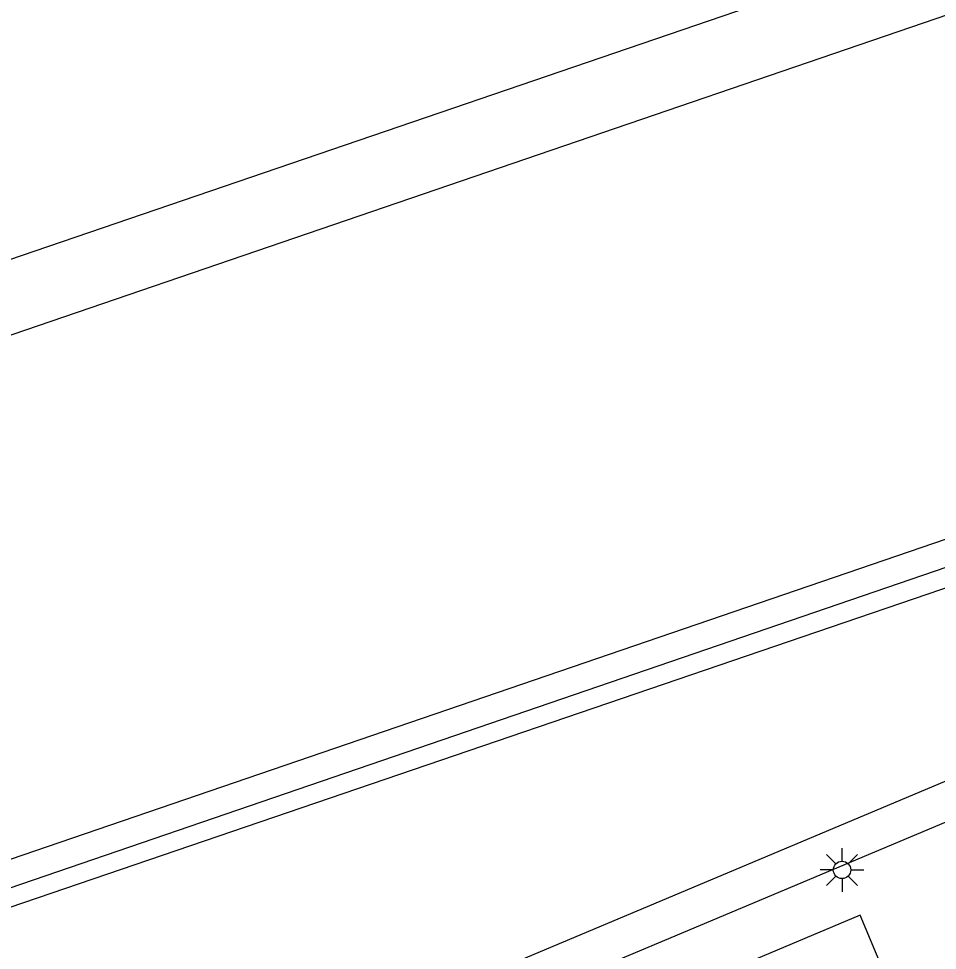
# Model space of a CAD drawing. Extents: x 132994 to 136000, y 393499 to 395512.
# Drawn here: x 134409.92 to 134436.24, y 394892.1 to 394918.78 of the extents above; entities that cross this region are included whole.
import ezdxf

# ---------------------------------------------------------------- set-up
doc = ezdxf.new("R2010")
doc.units = 0
for name, color, linetype in [('gg-anno-openbare ruimte label', 7, 'Continuous'), ('gg-bbg-onder overbouw', 7, 'Continuous'), ('gg-bbg-pand overbouw', 7, 'Continuous'), ('gg-knt-verharding', 7, 'Continuous'), ('gg-knt-verharding nz', 7, 'Continuous'), ('gt-symb-lichtmast', 7, 'Continuous')]:
    doc.layers.add(name, color=color, linetype=linetype)

# ---------------------------------------------------------------- blocks, each defined once
blk = doc.blocks.new('gt0-LMAST')
at = {"layer": 'gt-symb-lichtmast'}
for p, q in [((-0.005, 0.246), (-0.005, 0.621)), ((-0.182, 0.173), (-0.447, 0.438)), ((0.172, 0.173), (0.437, 0.438)), ((-0.255, -0.004), (-0.63, -0.004)), ((-0.182, -0.181), (-0.447, -0.446)), ((-0.005, -0.254), (-0.005, -0.629)), ((0.437, -0.446), (0.172, -0.181)), ((0.245, -0.004), (0.62, -0.004))]:
    blk.add_line(p, q, dxfattribs=at)
blk.add_circle((-0.005, -0.004), 0.25, dxfattribs=at)

msp = doc.modelspace()

# ---------------------------------------------------------------- linework, layer by layer
at = {"layer": 'gg-bbg-onder overbouw'}
msp.add_line((134456.675, 394910.772), (134364.909, 394879.399), dxfattribs=at)
msp.add_lwpolyline([(134358.535, 394897.938), (134372.026, 394904.613), (134374.467, 394897.679), (134453.49, 394924.707), (134453.246, 394925.387), (134455.466, 394926.319), (134455.516, 394926.199), (134459.87, 394928.026), (134459.822, 394928.155), (134461.529, 394928.875), (134461.58, 394928.755), (134463.414, 394929.524), (134463.367, 394929.652), (134470.635, 394932.707)], dxfattribs=at)
at = {"layer": 'gg-bbg-pand overbouw'}
for points in [[(134470.635, 394932.707), (134375.238, 394900.12), (134374.216, 394902.785), (134375.065, 394903.083), (134373.057, 394908.926)], [(134368.437, 394879.768), (134368.595, 394879.323), (134457.101, 394909.52)]]:
    msp.add_lwpolyline(points, dxfattribs=at)
at = {"layer": 'gg-knt-verharding'}
for points in [[(134584.853, 394958.313), (134452.012, 394902.3), (134416.867, 394887.518), (134364.509, 394865.585)], [(134458.261, 394906.106), (134416.72, 394888.633), (134369.478, 394868.905)], [(134428.485, 394890.763), (134429.13, 394889.239), (134434.67, 394891.583), (134434.026, 394893.106), (134428.485, 394890.763)]]:
    msp.add_lwpolyline(points, dxfattribs=at)
at = {"layer": 'gg-knt-verharding nz'}
msp.add_line((134368.437, 394879.768), (134456.914, 394910.069), dxfattribs=at)

# ---------------------------------------------------------------- block references
at = {"layer": 'gt-symb-lichtmast'}
msp.add_blockref('gt0-LMAST', (134433.515, 394894.406), dxfattribs=at)

# ---------------------------------------------------------------- texts
at = {"layer": 'gg-anno-openbare ruimte label'}
msp.add_text('Ezelvense Akkers', height=2.5, rotation=22.8, dxfattribs=at).set_placement((134434.134, 394887.535))

doc.saveas('drawing.dxf')
